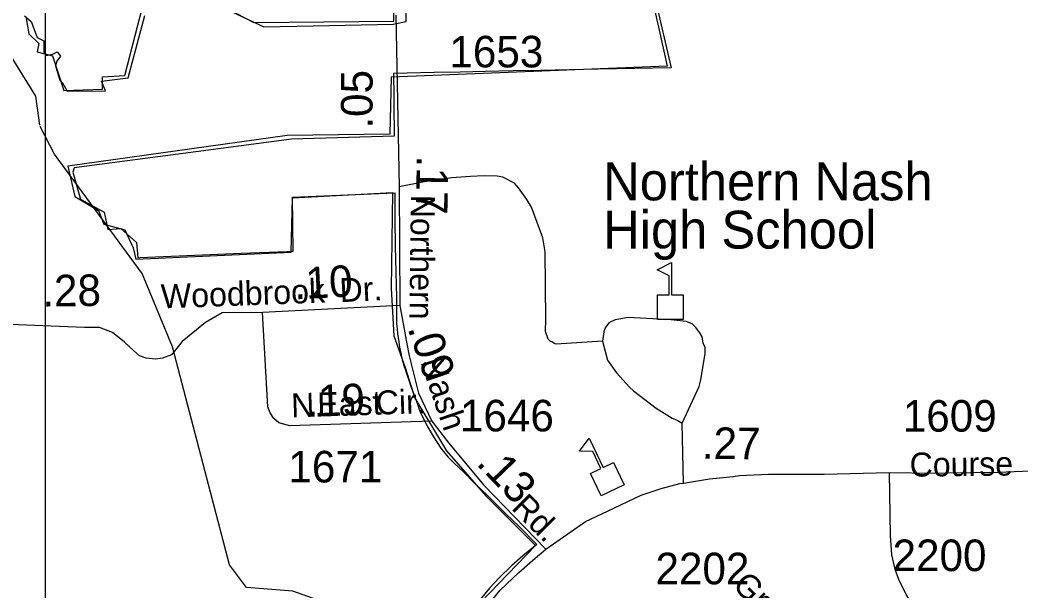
# Model space of a CAD drawing. Extents: x 2220236 to 2384410, y 720751 to 894131.
# Drawn here: x 2325298 to 2329260, y 818916 to 821177 of the extents above; entities that cross this region are included whole.
import ezdxf

# ---------------------------------------------------------------- set-up
doc = ezdxf.new("R2010")
doc.units = 0
for name, color, linetype in [('Exist Boundary Political City Limit New', 7, 'Continuous'), ('Exist Boundary Political City Limit New InsideOut', 7, 'Continuous'), ('Exist Cultural Educational Facility Elementary CELL', 7, 'Continuous'), ('Exist Cultural Educational Facility Elementary Label', 7, 'Continuous'), ('Exist Hydrographic Creek Single Shore', 7, 'Continuous'), ('Exist Road Non-System Type 51', 7, 'Continuous'), ('Exist Road Secondary Mileage Hundredths English Label', 7, 'Continuous'), ('Exist Road Secondary Type 51 Attributed', 7, 'Continuous'), ('Exist Road Secondary Type 51 Label', 7, 'Continuous'), ('Exist Road Secondary Type 51 Number Label', 7, 'Continuous'), ('Map Preparation Boundary City Limit Buffer Line', 7, 'Continuous'), ('Map Preparation Inset Cut Line', 7, 'Continuous')]:
    doc.layers.add(name, color=color, linetype=linetype)

msp = doc.modelspace()

# ---------------------------------------------------------------- linework, layer by layer
at = {"layer": 'Exist Boundary Political City Limit New'}
for points in [[(2327812, 821260.7), (2327874.5, 820993.4), (2327875.8, 820988.2), (2327587.5, 820982.3), (2327473.2, 820980), (2327359.2, 820977.7), (2327250, 820975.4), (2327141, 820973.2), (2327040, 820971.2), (2326937.5, 820969.1), (2326829.8, 820966.9), (2326776.5, 820965.8), (2326776.8, 820948.4), (2326777.2, 820889.4), (2326777.8, 820846.6), (2326779, 820717.8), (2326372.5, 820705.6), (2325994.2, 820655.6), (2325512, 820591.8), (2325507, 820574.2), (2325537.5, 820467.2), (2325630.5, 820416.2), (2325645, 820347.4), (2325697, 820352.1), (2325759.2, 820295.9), (2325764, 820235.6), (2325772.5, 820236.2), (2326052.2, 820248.4), (2326173.2, 820253.4), (2326355.2, 820261), (2326373.2, 820261.8), (2326379.2, 820262), (2326377.8, 820369.8), (2326376, 820475.6), (2326781, 820492.7), (2326782, 820385.8), (2326783, 820278.8), (2326788.2, 820079.2), (2326788.5, 820018.9), (2326788.8, 819975.8), (2326790.8, 819954.4), (2326792, 819935.4), (2326797.2, 819902.2), (2326800.2, 819881.2), (2326805.5, 819857.9), (2326810.2, 819833.2), (2326814.5, 819818.4), (2326816, 819812.6), (2326823.5, 819790.8), (2326829.2, 819773.8), (2326837.2, 819751.1), (2326844.2, 819730.4), (2326850.5, 819712.9), (2326859.2, 819689.6), (2326868.2, 819664.6), (2326882.5, 819624.6), (2326912, 819564.4), (2326934.8, 819527.2), (2326963.5, 819482.3), (2326991, 819447.8), (2327016, 819422.9), (2327053.5, 819387.7), (2327098.5, 819341.9), (2327148.2, 819294.2), (2327221, 819221.5), (2327274, 819171.4), (2327344, 819100.8), (2327288, 819056), (2327244.2, 819017.7), (2327194.5, 818968.1), (2327156.8, 818927), (2327101.5, 818860.6)], [(2326041.5, 821253.8), (2326262.8, 821149.8), (2326458, 821153.8), (2326774.8, 821160.1), (2326826.5, 821170.6), (2326827, 821232.2)], [(2325315, 821193.9), (2325342.5, 821171.4), (2325356.5, 821132.9), (2325365.5, 821107.3), (2325392, 821094.6), (2325391.8, 821050.4), (2325402, 821036.2), (2325428, 821041.5), (2325445.2, 821050.8), (2325458.2, 821033.3), (2325443, 821013.7), (2325437.8, 820996.1), (2325455, 820938.7), (2325466, 820927.7), (2325484.8, 820895.5), (2325636.2, 820896), (2325620.2, 820935.4), (2325725.8, 820948), (2325792.5, 821194.6)]]:
    msp.add_lwpolyline(points, dxfattribs=at)
at = {"layer": 'Exist Boundary Political City Limit New InsideOut'}
msp.add_line((2326761.6, 820725.4), (2326355.1, 820719.9), dxfattribs=at)
for points in [[(2327459.3, 822792.3), (2327860.2, 820994.8), (2326767.1, 820950.8), (2326761.6, 820725.4)], [(2326014.6, 821276.8), (2326223.3, 821166.8), (2326778.1, 821172.3), (2326767.1, 822440.5)], [(2325322.4, 821183.3), (2325333.4, 821122.9), (2325371.9, 821084.4), (2325366.4, 821051.4), (2325426.8, 821034.9), (2325470.7, 820897.5), (2325624.5, 820903), (2325624.5, 820952.4), (2325712.4, 820957.9), (2325783.8, 821232.8)], [(2326355.1, 820719.9), (2325487.2, 820599), (2325514.7, 820478), (2325608.1, 820423.1), (2325630, 820368.1), (2325712.4, 820346.1), (2325745.4, 820274.7), (2325756.4, 820230.7), (2326371.6, 820258.2), (2326377.1, 820472.5), (2326772.6, 820494.5), (2326767.1, 820114.1), (2326778.1, 819927.2), (2326822, 819800.7), (2326860.5, 819679.8), (2326986.8, 819470.9), (2327140.7, 819295), (2327338.4, 819097.1), (2327047.3, 818794.8)]]:
    msp.add_lwpolyline(points, dxfattribs=at)
at = {"layer": 'Exist Cultural Educational Facility Elementary CELL'}
for points in [[(2327821.1, 819990.8), (2327821.1, 820088.7), (2327867.1, 820088.7), (2327867.1, 820163.8), (2327820.1, 820188), (2327876.7, 820217.2), (2327876.7, 820088.7), (2327922.8, 820088.7), (2327922.8, 819990.8)], [(2327597.8, 819292.9), (2327555.8, 819381.3), (2327597.4, 819401.1), (2327565.2, 819468.9), (2327512.3, 819470.6), (2327550.9, 819521.3), (2327606.1, 819405.2), (2327647.6, 819424.9), (2327689.7, 819336.5)]]:
    msp.add_lwpolyline(points, close=True, dxfattribs=at)
at = {"layer": 'Exist Hydrographic Creek Single Shore'}
for points in [[(2325376.4, 820760.7), (2325359.9, 820875.5), (2325258, 821042), (2325213.9, 821266.6), (2325199.9, 821784.6), (2325036.9, 822155.5), (2324851.9, 822397.3), (2324882.9, 822572.5)], [(2328257.1, 816143), (2328196, 816426.1), (2328094.1, 816602.5), (2328017, 816776.5), (2328006.9, 816884.5), (2327889, 817089.6), (2327662, 817287.1), (2327395, 817351.7), (2327317.9, 817509.4), (2327213, 817964.6), (2327102, 818222.6), (2326991.9, 818356), (2326932, 818494.6), (2326730.9, 818627.5), (2326662, 818802), (2326611.9, 818832.7), (2326378, 818915), (2326194.9, 818930.5), (2326127, 819019.6), (2325901, 819883.5), (2325780.8, 820173.9), (2325434.9, 820645.5), (2325377.1, 820756)]]:
    msp.add_lwpolyline(points, dxfattribs=at)
at = {"layer": 'Exist Road Non-System Type 51'}
msp.add_line((2327923.9, 819343.4), (2327919.4, 819581.3), dxfattribs=at)
for points in [[(2327604.1, 819905.8), (2327420.3, 819893.8), (2327412.2, 819895.7), (2327406.2, 819901.7), (2327396.2, 819905.5), (2327388.1, 819913.3), (2327377.9, 819943.3), (2327379.3, 819991.2), (2327376.4, 820259.2), (2327367.9, 820315), (2327322.5, 820436.4), (2327304.3, 820466.3), (2327271.6, 820512), (2327255.6, 820531.7), (2327209.3, 820555.2), (2327187.3, 820558.9), (2327135.2, 820560.4), (2327080.7, 820557.3), (2327007.3, 820551.9), (2326959.7, 820545.1), (2326898.5, 820536.9), (2326799.3, 820516.5)], [(2327919.4, 819581.3), (2327986, 819725.9), (2327993.5, 819752), (2328010.4, 819856.1), (2328010.3, 819880.1), (2328001.9, 819898), (2327997.8, 819922), (2327989.5, 819937.9), (2327973.4, 819959.7), (2327959.2, 819973.5), (2327935, 819983.3), (2327875.1, 819990.6), (2327705.1, 819998.7), (2327653.3, 819990.2), (2327629.3, 819978), (2327613.6, 819957.8), (2327609.6, 819941.8), (2327604.1, 819905.8)], [(2327604.1, 819905.8), (2327623, 819829.9), (2327659.4, 819780.4), (2327710, 819723), (2327726.2, 819709.1), (2327816.8, 819640.2), (2327879.2, 819600.9), (2327899.3, 819593.1), (2327919.4, 819581.3)]]:
    msp.add_lwpolyline(points, dxfattribs=at)
at = {"layer": 'Exist Road Secondary Type 51 Attributed'}
msp.add_line((2326800.9, 820047), (2326257.4, 820019.2), dxfattribs=at)
for points in [[(2326785, 821196.6), (2326799.3, 820516.5), (2326800.9, 820047)], [(2326257.4, 820019.2), (2326097.7, 820017.5), (2326032.1, 819979.2), (2325939.6, 819904.2), (2325898.1, 819851.5), (2325861.4, 819838.8), (2325834.3, 819834), (2325796.8, 819838.1), (2325770.3, 819847.7), (2325746.5, 819869.1), (2325711.4, 819901), (2325663.5, 819939.3), (2325612.4, 819960.1), (2325553.4, 819960.1), (2325224.7, 819972.8), (2325116.1, 820007.9)], [(2326927.8, 819588.6), (2326366.2, 819570.5), (2326322.1, 819582.1), (2326302, 819599.9), (2326287.7, 819621.7), (2326279.5, 819645.6), (2326257.4, 820019.2)], [(2326800.9, 820047), (2326828.7, 819895.5), (2326839, 819847.5), (2326875.3, 819699.8), (2326927.8, 819588.6)], [(2326927.8, 819588.6), (2326994.8, 819501.3), (2327132.4, 819336.9), (2327378.9, 819082.4)], [(2328738.8, 819385.7), (2328917.1, 819382.2), (2328965, 819384.6), (2329169, 819386.9), (2329428.8, 819397.7), (2329654.4, 819418.1), (2330019.9, 819454.1), (2330057.8, 819456.4), (2330139.7, 819465.2), (2330407.4, 819478.1), (2330659.3, 819474.8), (2330937.1, 819455.3), (2331049.5, 819445.4), (2331561.8, 819384.6), (2332029.1, 819332)], [(2327378.9, 819082.4), (2327537, 819191), (2327623.4, 819232.3), (2327756.6, 819295.6), (2327836.4, 819322.4), (2327910, 819341.3), (2327923.9, 819343.4), (2328027.7, 819360.5), (2328121.5, 819369.5), (2328145.6, 819373.9), (2328261.4, 819379), (2328480.8, 819379), (2328738.8, 819385.7)], [(2328738.8, 819385.7), (2328742.5, 819136.7), (2328747.4, 819060), (2328761, 819003.4), (2328775.4, 818963.5), (2328807.3, 818898), (2328848, 818829.4), (2328899, 818733.7), (2328936.5, 818648.3), (2328960.5, 818555.7), (2328968.2, 818451.6), (2328965.3, 818392.2), (2328958.9, 818348.3), (2328949.3, 818297.2), (2328932.6, 818255.9)], [(2326488.6, 818020.6), (2326586.6, 818147.4), (2326758.5, 818367.9), (2326837.8, 818470.4), (2327123.2, 818827.7), (2327198.7, 818919.7), (2327272.5, 818989.2), (2327337.6, 819046.5), (2327378.9, 819082.4)]]:
    msp.add_lwpolyline(points, dxfattribs=at)
at = {"layer": 'Map Preparation Boundary City Limit Buffer Line'}
for points in [[(2327812, 821260.7), (2327874.5, 820993.4), (2327875.8, 820988.2), (2327587.5, 820982.3), (2327473.2, 820980), (2327359.2, 820977.7), (2327250, 820975.4), (2327141, 820973.2), (2327040, 820971.2), (2326937.5, 820969.1), (2326829.8, 820966.9), (2326776.5, 820965.8), (2326776.8, 820948.4), (2326777.2, 820889.4), (2326777.8, 820846.6), (2326779, 820717.8), (2326372.5, 820705.6), (2325994.2, 820655.6), (2325512, 820591.8), (2325507, 820574.2), (2325537.5, 820467.2), (2325630.5, 820416.2), (2325645, 820347.4), (2325697, 820352.1), (2325759.2, 820295.9), (2325764, 820235.6), (2325772.5, 820236.2), (2326052.2, 820248.4), (2326173.2, 820253.4), (2326355.2, 820261), (2326373.2, 820261.8), (2326379.2, 820262), (2326377.8, 820369.8), (2326376, 820475.6), (2326781, 820492.7), (2326782, 820385.8), (2326783, 820278.8), (2326788.2, 820079.2), (2326788.5, 820018.9), (2326788.8, 819975.8), (2326790.8, 819954.4), (2326792, 819935.4), (2326797.2, 819902.2), (2326800.2, 819881.2), (2326805.5, 819857.9), (2326810.2, 819833.2), (2326814.5, 819818.4), (2326816, 819812.6), (2326823.5, 819790.8), (2326829.2, 819773.8), (2326837.2, 819751.1), (2326844.2, 819730.4), (2326850.5, 819712.9), (2326859.2, 819689.6), (2326868.2, 819664.6), (2326882.5, 819624.6), (2326912, 819564.4), (2326934.8, 819527.2), (2326963.5, 819482.3), (2326991, 819447.8), (2327016, 819422.9), (2327053.5, 819387.7), (2327098.5, 819341.9), (2327148.2, 819294.2), (2327221, 819221.5), (2327274, 819171.4), (2327344, 819100.8), (2327288, 819056), (2327244.2, 819017.7), (2327194.5, 818968.1), (2327156.8, 818927), (2327101.5, 818860.6)], [(2326041.5, 821253.8), (2326262.8, 821149.8), (2326458, 821153.8), (2326774.8, 821160.1), (2326826.5, 821170.6), (2326827, 821232.2)], [(2325315, 821193.9), (2325342.5, 821171.4), (2325356.5, 821132.9), (2325365.5, 821107.3), (2325392, 821094.6), (2325391.8, 821050.4), (2325402, 821036.2), (2325428, 821041.5), (2325445.2, 821050.8), (2325458.2, 821033.3), (2325443, 821013.7), (2325437.8, 820996.1), (2325455, 820938.7), (2325466, 820927.7), (2325484.8, 820895.5), (2325636.2, 820896), (2325620.2, 820935.4), (2325725.8, 820948), (2325792.5, 821194.6)]]:
    msp.add_lwpolyline(points, dxfattribs=at)
at = {"layer": 'Map Preparation Inset Cut Line'}
msp.add_lwpolyline([(2325398.9, 823881.8), (2329807.7, 823881.8), (2329807.7, 815539.8), (2325398.9, 815539.8), (2325398.9, 823881.8)], dxfattribs=at)
msp.add_lwpolyline([(2325398.9, 823881.8), (2329807.7, 823881.8), (2329807.7, 815539.8), (2325398.9, 815539.8), (2325398.9, 823881.8)], dxfattribs=at)

# ---------------------------------------------------------------- texts
at = {"layer": 'Exist Cultural Educational Facility Elementary Label'}
for s, p in [('Northern Nash', (2327606.2, 820463)), ('High School', (2327606.2, 820272))]:
    msp.add_text(s, height=150, dxfattribs=at).set_placement(p)
at = {"layer": 'Exist Road Secondary Mileage Hundredths English Label'}
for s, rotation, p in [('.05', 89.9379, (2326693.3, 820746.8)), ('.17', 268.9784, (2326868.8, 820640.6)), ('.10', 2.928, (2326385.1, 820070.7)), ('.28', 0.6097, (2325386.6, 820042.5)), ('.09', 288.9312, (2326830.9, 819957.5)), ('.19', 1.846, (2326433.1, 819605.9)), ('.27', 359.3214, (2327996.1, 819440)), ('.13', 313.983, (2327100.3, 819419.6))]:
    msp.add_text(s, height=125, rotation=rotation, dxfattribs=at).set_placement(p)
at = {"layer": 'Exist Road Secondary Type 51 Label'}
for s, rotation, p in [('Northern', 269.315, (2326845.3, 820485.7)), ('Woodbrook', 2.0912, (2325857.4, 820035)), ('Dr.', 2.928, (2326565, 820059.5)), ('Nash', 288.9312, (2326881.8, 819824)), ('N.', 1.846, (2326372.6, 819603.5)), ('East', 1.846, (2326476, 819606.8)), ('Cir.', 1.846, (2326707.5, 819614.3)), ('Course', 0.6459, (2328819.8, 819369)), ('Rd.', 314.9793, (2327239.5, 819242.5)), ('Green', 315.7856, (2328114.2, 818933.8))]:
    msp.add_text(s, height=95, rotation=rotation, dxfattribs=at).set_placement(p)
at = {"layer": 'Exist Road Secondary Type 51 Number Label'}
for s, p in [('1653', (2326997.6, 820989.4)), ('1646', (2327039.3, 819548.3)), ('1609', (2328792.4, 819547.3)), ('1671', (2326360.3, 819346.2)), ('2200', (2328752, 818995.1)), ('2202', (2327813.4, 818942.9))]:
    msp.add_text(s, height=125, dxfattribs=at).set_placement(p)

doc.saveas('drawing.dxf')
